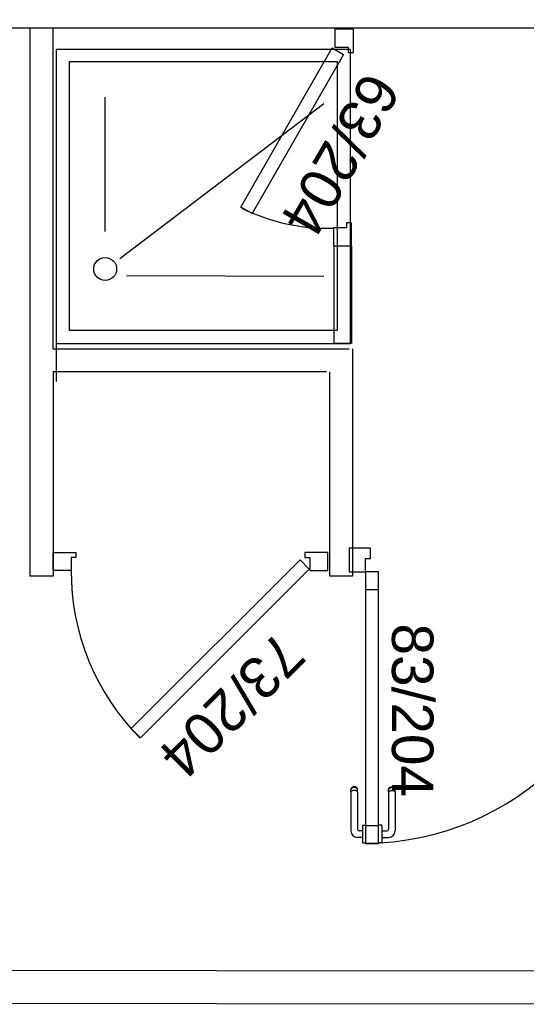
# Model space of a CAD drawing. Header units: millimetres. Extents: x -15 to 127, y -65 to 67.
# Tile 346 of 476: x 111.521 to 111.676, y 28.006 to 28.307. Entities that reach past the tile are written whole.
import ezdxf

# ---------------------------------------------------------------- set-up
doc = ezdxf.new("R2010")
doc.units = ezdxf.units.MM
doc.header["$MEASUREMENT"] = 0
doc.layers.add('Calque 5', color=7, linetype='Continuous')
doc.styles.get("Standard").update_dxf_attribs({"font": 'BKANT.TTF'})

# ---------------------------------------------------------------- blocks, each defined once
blk = doc.blocks.new('PD_31360')
at = {"layer": 'Calque 5', "color": 0}
for p, q in [((44.08401, -38.8544), (44.08389, -38.85473)), ((44.08389, -38.85495), (44.08389, -38.85473)), ((44.08389, -38.85556), (44.08389, -38.85495)), ((44.08423, -38.85413), (44.08401, -38.8544)), ((44.08423, -38.85442), (44.08401, -38.85465)), ((44.08423, -38.85526), (44.08401, -38.85539)), ((44.08453, -38.85396), (44.08423, -38.85413)), ((44.08453, -38.85426), (44.08423, -38.85442)), ((44.08453, -38.85517), (44.08423, -38.85526)), ((44.08488, -38.8539), (44.08453, -38.85396)), ((44.08488, -38.85421), (44.08453, -38.85426)), ((44.08488, -38.85513), (44.08453, -38.85517)), ((44.08522, -38.85396), (44.08488, -38.8539)), ((44.08522, -38.85426), (44.08488, -38.85421)), ((44.08522, -38.85517), (44.08488, -38.85513)), ((44.08552, -38.85413), (44.08522, -38.85396)), ((44.08552, -38.85442), (44.08522, -38.85426)), ((44.08552, -38.85526), (44.08522, -38.85517)), ((44.08574, -38.8544), (44.08552, -38.85413)), ((44.08574, -38.85465), (44.08552, -38.85442)), ((44.08574, -38.85539), (44.08552, -38.85526)), ((44.08586, -38.85473), (44.08574, -38.8544)), ((44.08586, -38.85495), (44.08586, -38.85473)), ((44.08586, -38.85556), (44.08586, -38.85495)), ((44.08389, -38.85556), (44.08389, -38.86746)), ((44.08586, -38.85556), (44.08586, -38.86699)), ((44.08741, -38.86577), (44.08741, -38.86594)), ((44.08741, -38.86577), (44.08742, -38.86577)), ((44.08741, -38.86594), (44.08741, -38.86641)), ((44.08741, -38.86641), (44.08741, -38.86713)), ((44.08741, -38.86713), (44.08741, -38.86801)), ((44.08742, -38.86577), (44.08841, -38.86577)), ((44.08841, -38.86577), (44.08842, -38.86577)), ((44.08741, -38.86946), (44.08589, -38.86946)), ((44.08741, -38.86749), (44.08636, -38.86749)), ((44.08741, -38.86801), (44.08741, -38.86895)), ((44.08741, -38.86895), (44.08741, -38.86983)), ((44.08741, -38.86983), (44.08741, -38.87055)), ((44.08741, -38.87055), (44.08741, -38.87102)), ((44.08741, -38.87102), (44.08741, -38.87118)), ((44.08741, -38.87118), (44.08742, -38.87118)), ((44.08742, -38.87118), (44.08841, -38.87118)), ((44.08841, -38.87118), (44.08842, -38.87118))]:
    blk.add_line(p, q, dxfattribs=at)
for centre, radius in [((44.08589, -38.86746), 0.002), ((44.08636, -38.86699), 0.000501)]:
    blk.add_arc(centre, radius, 180, 270, dxfattribs=at)
blk = doc.blocks.new('PD_31361')
at = {"layer": 'Calque 5', "color": 0}
for p, q in [((44.09538, -38.85473), (44.0955, -38.8544)), ((44.09538, -38.85495), (44.09538, -38.85473)), ((44.09538, -38.85556), (44.09538, -38.85495)), ((44.0955, -38.8544), (44.09573, -38.85413)), ((44.0955, -38.85465), (44.09573, -38.85442)), ((44.0955, -38.85539), (44.09573, -38.85526)), ((44.09573, -38.85413), (44.09603, -38.85396)), ((44.09573, -38.85442), (44.09603, -38.85426)), ((44.09573, -38.85526), (44.09603, -38.85517)), ((44.09603, -38.85396), (44.09637, -38.8539)), ((44.09603, -38.85426), (44.09637, -38.85421)), ((44.09603, -38.85517), (44.09637, -38.85513)), ((44.09637, -38.8539), (44.09671, -38.85396)), ((44.09637, -38.85421), (44.09671, -38.85426)), ((44.09637, -38.85513), (44.09671, -38.85517)), ((44.09671, -38.85396), (44.09701, -38.85413)), ((44.09671, -38.85426), (44.09701, -38.85442)), ((44.09671, -38.85517), (44.09701, -38.85526)), ((44.09701, -38.85413), (44.09724, -38.8544)), ((44.09701, -38.85442), (44.09724, -38.85465)), ((44.09701, -38.85526), (44.09724, -38.85539)), ((44.09724, -38.8544), (44.09736, -38.85473)), ((44.09736, -38.85495), (44.09736, -38.85473)), ((44.09736, -38.85556), (44.09736, -38.85495)), ((44.09538, -38.85556), (44.09538, -38.86699)), ((44.09736, -38.85556), (44.09736, -38.86746)), ((44.09233, -38.86577), (44.09232, -38.86577)), ((44.09331, -38.86577), (44.09233, -38.86577)), ((44.09332, -38.86577), (44.09331, -38.86577)), ((44.09332, -38.86577), (44.09332, -38.86594)), ((44.09332, -38.86594), (44.09332, -38.86641)), ((44.09332, -38.86641), (44.09332, -38.86713)), ((44.09332, -38.86713), (44.09332, -38.86801)), ((44.09332, -38.86749), (44.09488, -38.86749)), ((44.09332, -38.86801), (44.09332, -38.86895)), ((44.09332, -38.86895), (44.09332, -38.86983)), ((44.09332, -38.86946), (44.09535, -38.86946)), ((44.09332, -38.86983), (44.09332, -38.87055)), ((44.09233, -38.87118), (44.09232, -38.87118)), ((44.09331, -38.87118), (44.09233, -38.87118)), ((44.09332, -38.87118), (44.09331, -38.87118)), ((44.09332, -38.87055), (44.09332, -38.87102)), ((44.09332, -38.87102), (44.09332, -38.87118))]:
    blk.add_line(p, q, dxfattribs=at)
for centre, radius in [((44.09488, -38.86699), 0.000501), ((44.09535, -38.86746), 0.002)]:
    blk.add_arc(centre, radius, 270, 0, dxfattribs=at)
blk = doc.blocks.new('PD_32706')
at = {"layer": 'Calque 5', "color": 0}
for p, q in [((44.08401, -38.8544), (44.08389, -38.85473)), ((44.08389, -38.85495), (44.08389, -38.85473)), ((44.08389, -38.85556), (44.08389, -38.85495)), ((44.08423, -38.85413), (44.08401, -38.8544)), ((44.08423, -38.85442), (44.08401, -38.85465)), ((44.08423, -38.85526), (44.08401, -38.85539)), ((44.08453, -38.85396), (44.08423, -38.85413)), ((44.08453, -38.85426), (44.08423, -38.85442)), ((44.08453, -38.85517), (44.08423, -38.85526)), ((44.08488, -38.8539), (44.08453, -38.85396)), ((44.08488, -38.85421), (44.08453, -38.85426)), ((44.08488, -38.85513), (44.08453, -38.85517)), ((44.08522, -38.85396), (44.08488, -38.8539)), ((44.08522, -38.85426), (44.08488, -38.85421)), ((44.08522, -38.85517), (44.08488, -38.85513)), ((44.08552, -38.85413), (44.08522, -38.85396)), ((44.08552, -38.85442), (44.08522, -38.85426)), ((44.08552, -38.85526), (44.08522, -38.85517)), ((44.08574, -38.8544), (44.08552, -38.85413)), ((44.08574, -38.85465), (44.08552, -38.85442)), ((44.08574, -38.85539), (44.08552, -38.85526)), ((44.08586, -38.85473), (44.08574, -38.8544)), ((44.08586, -38.85495), (44.08586, -38.85473)), ((44.08586, -38.85556), (44.08586, -38.85495)), ((44.08389, -38.85556), (44.08389, -38.86746)), ((44.08586, -38.85556), (44.08586, -38.86699)), ((44.08741, -38.86577), (44.08741, -38.86594)), ((44.08741, -38.86577), (44.08742, -38.86577)), ((44.08741, -38.86594), (44.08741, -38.86641)), ((44.08741, -38.86641), (44.08741, -38.86713)), ((44.08741, -38.86713), (44.08741, -38.86801)), ((44.08742, -38.86577), (44.08841, -38.86577)), ((44.08841, -38.86577), (44.08842, -38.86577)), ((44.08741, -38.86946), (44.08589, -38.86946)), ((44.08741, -38.86749), (44.08636, -38.86749)), ((44.08741, -38.86801), (44.08741, -38.86895)), ((44.08741, -38.86895), (44.08741, -38.86983)), ((44.08741, -38.86983), (44.08741, -38.87055)), ((44.08741, -38.87055), (44.08741, -38.87102)), ((44.08741, -38.87102), (44.08741, -38.87118)), ((44.08741, -38.87118), (44.08742, -38.87118)), ((44.08742, -38.87118), (44.08841, -38.87118)), ((44.08841, -38.87118), (44.08842, -38.87118))]:
    blk.add_line(p, q, dxfattribs=at)
for centre, radius in [((44.08589, -38.86746), 0.002), ((44.08636, -38.86699), 0.000501)]:
    blk.add_arc(centre, radius, 180, 270, dxfattribs=at)
blk = doc.blocks.new('PD_32707')
at = {"layer": 'Calque 5', "color": 0}
for p, q in [((44.09538, -38.85473), (44.0955, -38.8544)), ((44.09538, -38.85495), (44.09538, -38.85473)), ((44.09538, -38.85556), (44.09538, -38.85495)), ((44.0955, -38.8544), (44.09573, -38.85413)), ((44.0955, -38.85465), (44.09573, -38.85442)), ((44.0955, -38.85539), (44.09573, -38.85526)), ((44.09573, -38.85413), (44.09603, -38.85396)), ((44.09573, -38.85442), (44.09603, -38.85426)), ((44.09573, -38.85526), (44.09603, -38.85517)), ((44.09603, -38.85396), (44.09637, -38.8539)), ((44.09603, -38.85426), (44.09637, -38.85421)), ((44.09603, -38.85517), (44.09637, -38.85513)), ((44.09637, -38.8539), (44.09671, -38.85396)), ((44.09637, -38.85421), (44.09671, -38.85426)), ((44.09637, -38.85513), (44.09671, -38.85517)), ((44.09671, -38.85396), (44.09701, -38.85413)), ((44.09671, -38.85426), (44.09701, -38.85442)), ((44.09671, -38.85517), (44.09701, -38.85526)), ((44.09701, -38.85413), (44.09724, -38.8544)), ((44.09701, -38.85442), (44.09724, -38.85465)), ((44.09701, -38.85526), (44.09724, -38.85539)), ((44.09724, -38.8544), (44.09736, -38.85473)), ((44.09736, -38.85495), (44.09736, -38.85473)), ((44.09736, -38.85556), (44.09736, -38.85495)), ((44.09538, -38.85556), (44.09538, -38.86699)), ((44.09736, -38.85556), (44.09736, -38.86746)), ((44.09233, -38.86577), (44.09232, -38.86577)), ((44.09331, -38.86577), (44.09233, -38.86577)), ((44.09332, -38.86577), (44.09331, -38.86577)), ((44.09332, -38.86577), (44.09332, -38.86594)), ((44.09332, -38.86594), (44.09332, -38.86641)), ((44.09332, -38.86641), (44.09332, -38.86713)), ((44.09332, -38.86713), (44.09332, -38.86801)), ((44.09332, -38.86749), (44.09488, -38.86749)), ((44.09332, -38.86801), (44.09332, -38.86895)), ((44.09332, -38.86895), (44.09332, -38.86983)), ((44.09332, -38.86946), (44.09535, -38.86946)), ((44.09332, -38.86983), (44.09332, -38.87055)), ((44.09233, -38.87118), (44.09232, -38.87118)), ((44.09331, -38.87118), (44.09233, -38.87118)), ((44.09332, -38.87118), (44.09331, -38.87118)), ((44.09332, -38.87055), (44.09332, -38.87102)), ((44.09332, -38.87102), (44.09332, -38.87118))]:
    blk.add_line(p, q, dxfattribs=at)
for centre, radius in [((44.09488, -38.86699), 0.000501), ((44.09535, -38.86746), 0.002)]:
    blk.add_arc(centre, radius, 270, 0, dxfattribs=at)

msp = doc.modelspace()

# ---------------------------------------------------------------- linework, layer by layer
at = {"layer": 'Calque 5', "color": 0}
for p, q in [((111.52415, 28.13721), (111.52412, 28.30491)), ((111.52415, 28.13721), (111.52412, 28.30491)), ((111.53112, 28.30491), (111.53113, 28.20671)), ((111.53112, 28.30491), (111.53113, 28.20671)), ((111.54709, 28.24262), (111.54709, 28.28376)), ((111.54709, 28.24262), (111.54709, 28.28376)), ((111.55154, 28.23439), (111.61397, 28.28176)), ((111.55154, 28.23439), (111.61397, 28.28176)), ((111.55365, 28.22915), (111.61397, 28.22895)), ((111.55365, 28.22915), (111.61397, 28.22895)), ((111.53209, 28.21159), (111.53209, 28.19671)), ((111.53209, 28.21159), (111.53209, 28.19671)), ((111.53113, 28.20671), (111.62173, 28.20671)), ((111.53113, 28.20671), (111.62173, 28.20671)), ((111.62273, 28.20671), (111.62273, 28.13721)), ((111.62273, 28.20671), (111.62273, 28.13721)), ((111.61473, 28.19971), (111.53114, 28.19972)), ((111.53114, 28.19972), (111.53115, 28.13721)), ((111.61473, 28.19971), (111.53114, 28.19972)), ((111.53114, 28.19972), (111.53115, 28.13721)), ((111.61573, 28.13721), (111.61573, 28.19971)), ((111.61573, 28.13721), (111.61573, 28.19971)), ((111.62164, 28.14578), (111.62164, 28.13857)), ((111.62164, 28.14578), (111.62164, 28.13857)), ((111.53115, 28.13721), (111.52415, 28.13721)), ((111.53115, 28.13721), (111.52415, 28.13721)), ((111.62273, 28.13721), (111.61573, 28.13721)), ((111.62273, 28.13721), (111.61573, 28.13721))]:
    msp.add_line(p, q, dxfattribs=at)
for points in [[(111.73361, 28.30491), (111.73361, 28.31491), (111.24423, 28.31491), (111.24423, 28.30491), (111.73361, 28.30491)], [(111.73361, 28.30491), (111.73361, 28.31491), (111.24423, 28.31491), (111.24423, 28.30491), (111.73361, 28.30491)], [(111.61742, 28.30459), (111.62292, 28.30456), (111.62296, 28.29731), (111.62146, 28.29732), (111.62145, 28.29887), (111.61744, 28.29889), (111.61742, 28.30459)], [(111.61742, 28.30459), (111.62292, 28.30456), (111.62296, 28.29731), (111.62146, 28.29732), (111.62145, 28.29887), (111.61744, 28.29889), (111.61742, 28.30459)], [(111.53209, 28.20833), (111.62209, 28.20833), (111.62209, 28.29833), (111.53209, 28.29833), (111.53209, 28.20833)], [(111.53209, 28.20833), (111.62209, 28.20833), (111.62209, 28.29833), (111.53209, 28.29833), (111.53209, 28.20833)], [(111.61651, 28.29878), (111.61997, 28.29678), (111.59199, 28.2481), (111.58853, 28.2501), (111.61651, 28.29878)], [(111.61651, 28.29878), (111.61997, 28.29678), (111.59199, 28.2481), (111.58853, 28.2501), (111.61651, 28.29878)], [(111.53606, 28.2125), (111.61811, 28.2125), (111.61811, 28.2945), (111.53606, 28.2945), (111.53606, 28.2125)], [(111.53606, 28.2125), (111.61811, 28.2125), (111.61811, 28.2945), (111.53606, 28.2945), (111.53606, 28.2125)], [(111.6169, 28.23823), (111.6224, 28.23823), (111.6224, 28.24523), (111.6209, 28.24523), (111.6209, 28.24373), (111.6169, 28.24373), (111.6169, 28.23823)], [(111.6169, 28.23823), (111.6224, 28.23823), (111.6224, 28.24523), (111.6209, 28.24523), (111.6209, 28.24373), (111.6169, 28.24373), (111.6169, 28.23823)], [(111.61709, 28.20833), (111.61709, 28.23823), (111.6224, 28.23823), (111.6224, 28.20833), (111.61709, 28.20833)], [(111.61709, 28.20833), (111.61709, 28.23823), (111.6224, 28.23823), (111.6224, 28.20833), (111.61709, 28.20833)], [(111.53116, 28.13896), (111.53116, 28.14446), (111.53816, 28.14446), (111.53816, 28.14296), (111.53666, 28.14296), (111.53666, 28.13896), (111.53116, 28.13896)], [(111.53116, 28.13896), (111.53116, 28.14446), (111.53816, 28.14446), (111.53816, 28.14296), (111.53666, 28.14296), (111.53666, 28.13896), (111.53116, 28.13896)], [(111.61516, 28.13896), (111.61516, 28.14446), (111.60816, 28.14446), (111.60816, 28.14296), (111.60966, 28.14296), (111.60966, 28.13896), (111.61516, 28.13896)], [(111.61516, 28.13896), (111.61516, 28.14446), (111.60816, 28.14446), (111.60816, 28.14296), (111.60966, 28.14296), (111.60966, 28.13896), (111.61516, 28.13896)], [(111.62665, 28.14257), (111.62824, 28.14257), (111.62824, 28.14578), (111.62164, 28.14578), (111.62164, 28.13857), (111.62665, 28.13857), (111.62665, 28.14257)], [(111.62665, 28.14257), (111.62824, 28.14257), (111.62824, 28.14578), (111.62164, 28.14578), (111.62164, 28.13857), (111.62665, 28.13857), (111.62665, 28.14257)], [(111.55504, 28.0906), (111.55787, 28.08777), (111.60949, 28.13939), (111.60666, 28.14222), (111.55504, 28.0906)], [(111.55504, 28.0906), (111.55787, 28.08777), (111.60949, 28.13939), (111.60666, 28.14222), (111.55504, 28.0906)], [(111.62665, 28.05546), (111.63065, 28.05546), (111.63065, 28.13857), (111.62665, 28.13857), (111.62665, 28.05546)], [(111.62665, 28.05546), (111.63065, 28.05546), (111.63065, 28.13857), (111.62665, 28.13857), (111.62665, 28.05546)], [(111.63065, 28.13851), (111.62665, 28.13851), (111.62665, 28.13315), (111.63065, 28.13315), (111.63065, 28.13851)], [(111.63065, 28.13851), (111.62665, 28.13851), (111.62665, 28.13315), (111.63065, 28.13315), (111.63065, 28.13851)], [(111.63065, 28.06086), (111.62665, 28.06086), (111.62665, 28.05551), (111.63065, 28.05551), (111.63065, 28.06086)], [(111.63065, 28.06086), (111.62665, 28.06086), (111.62665, 28.05551), (111.63065, 28.05551), (111.63065, 28.06086)], [(111.24305, 28.01676), (111.24305, 28.00676), (111.8065, 28.00625), (111.8065, 28.01625), (111.24305, 28.01676)], [(111.24305, 28.01676), (111.24305, 28.00676), (111.8065, 28.00625), (111.8065, 28.01625), (111.24305, 28.01676)]]:
    msp.add_lwpolyline(points, dxfattribs=at)
msp.add_circle((111.54709, 28.23115), 0.0035, dxfattribs=at)
msp.add_circle((111.54709, 28.23115), 0.0035, dxfattribs=at)
for centre, radius, start, end in [((111.61533, 28.30361), 0.06, 243.8406, 271.3417), ((111.61533, 28.30361), 0.06, 243.8406, 271.3417), ((111.60966, 28.13896), 0.073, 180, 224.6671), ((111.60966, 28.13896), 0.073, 180, 224.6671), ((111.62665, 28.13857), 0.083, 270, 0), ((111.62665, 28.13857), 0.083, 270, 0)]:
    msp.add_arc(centre, radius, start, end, dxfattribs=at)

# ---------------------------------------------------------------- block references
at = {"layer": 'Calque 5'}
for name in ['PD_31360', 'PD_32706', 'PD_31361', 'PD_32707']:
    msp.add_blockref(name, (67.53836, 66.92678), dxfattribs=at)

# ---------------------------------------------------------------- texts
at = {"layer": 'Calque 5', "color": 0, "char_height": 0.012678, "width": 0.0529167, "attachment_point": 1}
for s, insert, rotation in [('{\\fArial|b0|i0|c0|p34;\\W0.98;63/204}', (111.63781, 28.28588), 240), ('{\\fArial|b0|i0|c0|p34;\\W0.98;63/204}', (111.63781, 28.28588), 240), ('{\\fArial|b0|i0|c0|p34;\\W0.98; 83/204}', (111.64745, 28.12274), 270), ('{\\fArial|b0|i0|c0|p34;\\W0.98; 83/204}', (111.64745, 28.12274), 270), ('{\\fArial|b0|i0|c0|p34;\\W0.98;73/204}', (111.60913, 28.11192), 225), ('{\\fArial|b0|i0|c0|p34;\\W0.98;73/204}', (111.60913, 28.11192), 225)]:
    msp.add_mtext(s, dxfattribs=dict(at, insert=insert, rotation=rotation))

doc.saveas('drawing.dxf')
